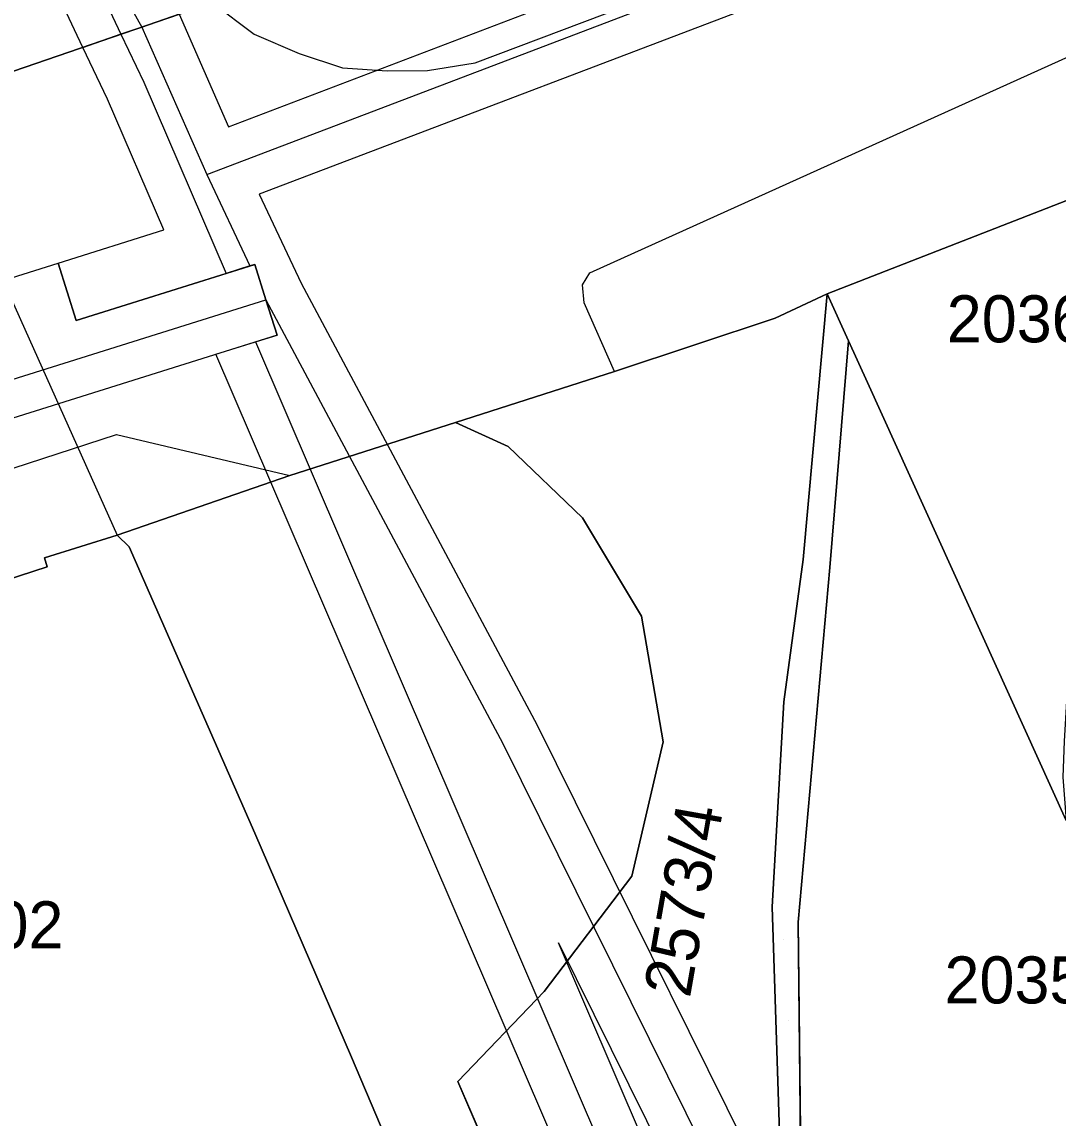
# Model space of a CAD drawing. Extents: x -263423 to -261326, y -1240067 to -1237864.
# Drawn here: x -262447.79 to -262403.74, y -1239493.62 to -1239447.04 of the extents above; entities that cross this region are included whole.
import ezdxf

# ---------------------------------------------------------------- set-up
doc = ezdxf.new("R2010")
doc.units = 0
for name, color, linetype in [('body_kn', 7, 'Continuous'), ('kladpar_druhypozemkov', 7, 'Continuous'), ('kladpar_hranice', 7, 'Continuous'), ('kladpar_parcelnecisla', 7, 'Continuous'), ('kladpar_plochy', 7, 'Continuous'), ('kladpar_sipky', 7, 'Continuous'), ('linie', 7, 'Continuous'), ('tarchy_linie', 7, 'Continuous'), ('zappar_hrandruhpozemk', 7, 'Continuous')]:
    doc.layers.add(name, color=color, linetype=linetype)

msp = doc.modelspace()

# ---------------------------------------------------------------- linework, layer by layer
at = {"layer": 'body_kn'}
for p, q in [((-262442.69, -1239447.27), (-262442.69, -1239447.27)), ((-262442.69, -1239447.27), (-262442.69, -1239447.27)), ((-262443.58, -1239447.57), (-262443.58, -1239447.57)), ((-262443.58, -1239447.57), (-262443.58, -1239447.57)), ((-262437.91, -1239447.57), (-262437.91, -1239447.57)), ((-262445.2, -1239448.13), (-262445.2, -1239448.13)), ((-262436, -1239448.38), (-262436, -1239448.38)), ((-262434.16, -1239449), (-262434.16, -1239449)), ((-262432.26, -1239449.12), (-262432.26, -1239449.12)), ((-262430.54, -1239449.11), (-262430.54, -1239449.11)), ((-262428.52, -1239448.78), (-262428.52, -1239448.78)), ((-262442.6, -1239449.6), (-262442.6, -1239449.6)), ((-262444.14, -1239450.33), (-262444.14, -1239450.33)), ((-262439, -1239451.5), (-262439, -1239451.5)), ((-262439.92, -1239453.53), (-262439.92, -1239453.53)), ((-262439.92, -1239453.53), (-262439.92, -1239453.53)), ((-262437.7, -1239454.37), (-262437.7, -1239454.37)), ((-262441.75, -1239455.88), (-262441.75, -1239455.88)), ((-262446.24, -1239457.29), (-262446.24, -1239457.29)), ((-262438.09, -1239457.41), (-262438.09, -1239457.41)), ((-262437.88, -1239457.35), (-262437.88, -1239457.35)), ((-262439.1, -1239457.73), (-262439.1, -1239457.73)), ((-262423.64, -1239457.71), (-262423.64, -1239457.71)), ((-262435.92, -1239458.15), (-262435.92, -1239458.15)), ((-262423.95, -1239458.22), (-262423.95, -1239458.22)), ((-262437.41, -1239458.85), (-262437.41, -1239458.85)), ((-262437.41, -1239458.85), (-262437.41, -1239458.85)), ((-262423.89, -1239458.98), (-262423.89, -1239458.98)), ((-262413.55, -1239458.6), (-262413.55, -1239458.6)), ((-262413.55, -1239458.6), (-262413.55, -1239458.6)), ((-262445.48, -1239459.73), (-262445.48, -1239459.73)), ((-262415.77, -1239459.63), (-262415.77, -1239459.63)), ((-262436.94, -1239460.35), (-262436.94, -1239460.35)), ((-262437.86, -1239460.64), (-262437.86, -1239460.64)), ((-262437.86, -1239460.64), (-262437.86, -1239460.64)), ((-262412.65, -1239460.59), (-262412.65, -1239460.59)), ((-262439.54, -1239461.16), (-262439.54, -1239461.16)), ((-262422.6, -1239461.9), (-262422.6, -1239461.9)), ((-262422.6, -1239461.9), (-262422.6, -1239461.9)), ((-262411.84, -1239462.37), (-262411.84, -1239462.37)), ((-262429.35, -1239464.07), (-262429.35, -1239464.07)), ((-262443.76, -1239464.58), (-262443.76, -1239464.58)), ((-262443.76, -1239464.58), (-262443.76, -1239464.58)), ((-262427.11, -1239465.09), (-262427.11, -1239465.09)), ((-262436.39, -1239466.32), (-262436.39, -1239466.32)), ((-262423.95, -1239468.11), (-262423.95, -1239468.11)), ((-262443.73, -1239468.85), (-262443.73, -1239468.85)), ((-262443.73, -1239468.85), (-262443.73, -1239468.85)), ((-262443.22, -1239469.35), (-262443.22, -1239469.35)), ((-262446.83, -1239469.82), (-262446.83, -1239469.82)), ((-262446.71, -1239470.2), (-262446.71, -1239470.2)), ((-262414.57, -1239469.88), (-262414.57, -1239469.88)), ((-262413.44, -1239470.22), (-262413.44, -1239470.22)), ((-262421.44, -1239472.3), (-262421.44, -1239472.3)), ((-262415.4, -1239475.94), (-262415.4, -1239475.94)), ((-262425.88, -1239476.92), (-262425.88, -1239476.92)), ((-262420.53, -1239477.64), (-262420.53, -1239477.64)), ((-262427.34, -1239477.7), (-262427.34, -1239477.7)), ((-262437.88, -1239481.52), (-262437.88, -1239481.52)), ((-262437.88, -1239481.52), (-262437.88, -1239481.52)), ((-262421.85, -1239483.34), (-262421.85, -1239483.34)), ((-262415.89, -1239484.65), (-262415.89, -1239484.65)), ((-262414.79, -1239485.3), (-262414.79, -1239485.3)), ((-262424.98, -1239486.18), (-262424.98, -1239486.18)), ((-262424.98, -1239486.18), (-262424.98, -1239486.18)), ((-262425.58, -1239488.24), (-262425.58, -1239488.24)), ((-262433.77, -1239491.03), (-262433.77, -1239491.03)), ((-262429.25, -1239492.06), (-262429.25, -1239492.06))]:
    msp.add_line(p, q, dxfattribs=at)
at = {"layer": 'kladpar_druhypozemkov'}
for p, q in [((-262405.13, -1239458.89), (-262405.13, -1239458.89)), ((-262415.2, -1239489.48), (-262415.2, -1239489.48))]:
    msp.add_line(p, q, dxfattribs=at)
at = {"layer": 'kladpar_hranice'}
for points in [[(-262439.69, -1239446.24), (-262449.56, -1239449.62), (-262452.03, -1239450.4), (-262454.12, -1239445.69)], [(-262537.89, -1239479.87), (-262527.53, -1239476.67), (-262527.53, -1239476.41), (-262513.4, -1239471.64), (-262482.49, -1239460.98), (-262481.51, -1239460.64), (-262471.11, -1239457.03), (-262452.03, -1239450.4), (-262449.56, -1239449.62), (-262439.69, -1239446.24)], [(-262401.73, -1239454), (-262398.5, -1239452.9), (-262394.83, -1239451.6), (-262391.33, -1239454.19), (-262393.67, -1239454.96), (-262394.96, -1239455.74), (-262395.5, -1239456.06), (-262397.2, -1239457.98), (-262397.77, -1239458.5), (-262398.46, -1239459.13), (-262399.28, -1239459.96), (-262400.41, -1239461.18), (-262401.42, -1239462.46), (-262402.04, -1239464.05), (-262403.07, -1239471.94), (-262403.25, -1239473.72), (-262403.48, -1239477.6), (-262403.53, -1239479.13), (-262403.39, -1239480.97), (-262411.84, -1239462.37), (-262412.65, -1239460.59), (-262413.55, -1239458.6), (-262401.73, -1239454)], [(-262401.73, -1239454), (-262413.55, -1239458.6), (-262415.77, -1239459.63), (-262422.6, -1239461.9), (-262429.35, -1239464.07), (-262436.39, -1239466.32), (-262443.73, -1239468.85), (-262446.83, -1239469.82), (-262446.71, -1239470.2), (-262464.49, -1239475.98)], [(-262428.11, -1239494.71), (-262429.25, -1239492.06), (-262425.58, -1239488.24), (-262421.85, -1239483.34), (-262420.53, -1239477.64), (-262421.44, -1239472.3), (-262423.95, -1239468.11), (-262427.11, -1239465.09), (-262429.35, -1239464.07), (-262422.6, -1239461.9), (-262415.77, -1239459.63), (-262413.55, -1239458.6)], [(-262413.55, -1239458.6), (-262412.65, -1239460.59), (-262413.44, -1239470.22), (-262414.79, -1239485.3), (-262414.66, -1239496.68), (-262414.27, -1239501.45), (-262411.33, -1239515.05), (-262412.22, -1239513.75), (-262415.32, -1239502.09), (-262415.89, -1239484.65), (-262415.4, -1239475.94), (-262414.57, -1239469.88), (-262413.55, -1239458.6)], [(-262413.55, -1239458.6), (-262414.57, -1239469.88), (-262415.4, -1239475.94), (-262415.89, -1239484.65), (-262415.32, -1239502.09), (-262412.22, -1239513.75), (-262411.33, -1239515.05), (-262414.27, -1239501.45), (-262414.66, -1239496.68), (-262414.79, -1239485.3), (-262413.44, -1239470.22), (-262412.65, -1239460.59), (-262411.84, -1239462.37), (-262403.39, -1239480.97)], [(-262443.73, -1239468.85), (-262436.39, -1239466.32), (-262429.35, -1239464.07), (-262427.11, -1239465.09), (-262423.95, -1239468.11), (-262421.44, -1239472.3), (-262420.53, -1239477.64), (-262421.85, -1239483.34), (-262425.58, -1239488.24), (-262429.25, -1239492.06), (-262428.11, -1239494.71), (-262426.29, -1239496.58), (-262426.97, -1239497.37), (-262425.15, -1239499.09), (-262425.84, -1239499.87), (-262423.94, -1239501.74), (-262424.72, -1239502.52), (-262422.71, -1239504.4), (-262423.55, -1239505.28), (-262402.7, -1239552.95)], [(-262437.88, -1239481.52), (-262433.77, -1239491.03), (-262426.14, -1239509.02), (-262425.88, -1239509.02), (-262424.7, -1239511.64), (-262424.96, -1239511.95), (-262421.09, -1239520.37), (-262432.36, -1239525.42), (-262441.08, -1239529.36), (-262450.35, -1239507.62), (-262463.79, -1239477.61), (-262464.29, -1239476.49), (-262464.49, -1239475.98), (-262446.71, -1239470.2), (-262446.83, -1239469.82), (-262443.73, -1239468.85), (-262443.22, -1239469.35), (-262437.88, -1239481.52)], [(-262385.49, -1239599.54), (-262395.25, -1239577.11), (-262403.91, -1239557.79), (-262412.31, -1239539.56), (-262412.57, -1239539.75), (-262412.88, -1239538.98), (-262412.62, -1239538.86), (-262413.87, -1239536.05), (-262414.12, -1239536.18), (-262419.1, -1239525.08), (-262418.79, -1239524.96), (-262420.84, -1239520.31), (-262421.09, -1239520.37), (-262424.96, -1239511.95), (-262424.7, -1239511.64), (-262425.88, -1239509.02), (-262426.14, -1239509.02), (-262433.77, -1239491.03), (-262437.88, -1239481.52), (-262443.22, -1239469.35), (-262443.73, -1239468.85)]]:
    msp.add_lwpolyline(points, dxfattribs=at)
at = {"layer": 'kladpar_plochy'}
for p, q in [((-262415.77, -1239459.63), (-262413.55, -1239458.6)), ((-262413.55, -1239458.6), (-262414.57, -1239469.88)), ((-262422.6, -1239461.9), (-262415.77, -1239459.63)), ((-262413.44, -1239470.22), (-262412.65, -1239460.59)), ((-262412.65, -1239460.59), (-262411.84, -1239462.37)), ((-262429.35, -1239464.07), (-262422.6, -1239461.9)), ((-262411.84, -1239462.37), (-262403.39, -1239480.97)), ((-262427.11, -1239465.09), (-262429.35, -1239464.07)), ((-262423.95, -1239468.11), (-262427.11, -1239465.09)), ((-262421.44, -1239472.3), (-262423.95, -1239468.11)), ((-262414.57, -1239469.88), (-262415.4, -1239475.94)), ((-262414.79, -1239485.3), (-262413.44, -1239470.22)), ((-262420.53, -1239477.64), (-262421.44, -1239472.3)), ((-262415.4, -1239475.94), (-262415.89, -1239484.65)), ((-262421.85, -1239483.34), (-262420.53, -1239477.64)), ((-262425.58, -1239488.24), (-262421.85, -1239483.34)), ((-262415.89, -1239484.65), (-262415.32, -1239502.09)), ((-262414.66, -1239496.68), (-262414.79, -1239485.3)), ((-262429.25, -1239492.06), (-262425.58, -1239488.24)), ((-262428.11, -1239494.71), (-262429.25, -1239492.06))]:
    msp.add_line(p, q, dxfattribs=at)
for points in [[(-262439.69, -1239446.24), (-262449.56, -1239449.62), (-262452.03, -1239450.4), (-262454.12, -1239445.69)], [(-262537.89, -1239479.87), (-262527.53, -1239476.67), (-262527.53, -1239476.41), (-262513.4, -1239471.64), (-262482.49, -1239460.98), (-262481.51, -1239460.64), (-262471.11, -1239457.03), (-262452.03, -1239450.4), (-262449.56, -1239449.62), (-262439.69, -1239446.24)], [(-262401.73, -1239454), (-262413.55, -1239458.6), (-262415.77, -1239459.63), (-262422.6, -1239461.9), (-262429.35, -1239464.07), (-262436.39, -1239466.32), (-262443.73, -1239468.85), (-262446.83, -1239469.82), (-262446.71, -1239470.2), (-262464.49, -1239475.98)], [(-262426.14, -1239509.02), (-262433.77, -1239491.03), (-262437.88, -1239481.52), (-262443.22, -1239469.35), (-262443.73, -1239468.85), (-262436.39, -1239466.32), (-262429.35, -1239464.07), (-262427.11, -1239465.09), (-262423.95, -1239468.11), (-262421.44, -1239472.3), (-262420.53, -1239477.64), (-262421.85, -1239483.34), (-262425.58, -1239488.24), (-262429.25, -1239492.06), (-262428.11, -1239494.71)]]:
    msp.add_lwpolyline(points, dxfattribs=at)
for points in [[(-262401.73, -1239454), (-262398.5, -1239452.9), (-262394.83, -1239451.6), (-262391.33, -1239454.19), (-262393.67, -1239454.96), (-262394.96, -1239455.74), (-262395.5, -1239456.06), (-262397.2, -1239457.98), (-262397.77, -1239458.5), (-262398.46, -1239459.13), (-262399.28, -1239459.96), (-262400.41, -1239461.18), (-262401.42, -1239462.46), (-262402.04, -1239464.05), (-262403.07, -1239471.94), (-262403.25, -1239473.72), (-262403.48, -1239477.6), (-262403.53, -1239479.13), (-262403.39, -1239480.97), (-262411.84, -1239462.37), (-262412.65, -1239460.59), (-262413.55, -1239458.6)], [(-262413.55, -1239458.6), (-262412.65, -1239460.59), (-262413.44, -1239470.22), (-262414.79, -1239485.3), (-262414.66, -1239496.68), (-262414.27, -1239501.45), (-262411.33, -1239515.05), (-262412.22, -1239513.75), (-262415.32, -1239502.09), (-262415.89, -1239484.65), (-262415.4, -1239475.94), (-262414.57, -1239469.88)], [(-262437.88, -1239481.52), (-262433.77, -1239491.03), (-262426.14, -1239509.02), (-262425.88, -1239509.02), (-262424.7, -1239511.64), (-262424.96, -1239511.95), (-262421.09, -1239520.37), (-262432.36, -1239525.42), (-262441.08, -1239529.36), (-262450.35, -1239507.62), (-262463.79, -1239477.61), (-262464.29, -1239476.49), (-262464.49, -1239475.98), (-262446.71, -1239470.2), (-262446.83, -1239469.82), (-262443.73, -1239468.85), (-262443.22, -1239469.35)]]:
    msp.add_lwpolyline(points, close=True, dxfattribs=at)
at = {"layer": 'kladpar_sipky'}
msp.add_line((-262415.39, -1239486.04), (-262415.39, -1239486.04), dxfattribs=at)
at = {"layer": 'linie'}
msp.add_lwpolyline([(-262454.12, -1239445.69), (-262452.03, -1239450.4), (-262443.73, -1239468.85), (-262443.22, -1239469.35), (-262437.88, -1239481.52), (-262433.77, -1239491.03), (-262426.14, -1239509.02), (-262425.88, -1239509.02), (-262424.7, -1239511.64), (-262424.96, -1239511.95), (-262421.09, -1239520.37), (-262420.84, -1239520.31), (-262418.79, -1239524.96), (-262419.1, -1239525.08), (-262414.12, -1239536.18), (-262413.87, -1239536.05), (-262412.62, -1239538.86), (-262412.88, -1239538.98), (-262412.57, -1239539.75), (-262412.31, -1239539.56), (-262403.91, -1239557.79), (-262395.25, -1239577.11), (-262385.49, -1239599.54)], dxfattribs=at)
at = {"layer": 'tarchy_linie'}
for points in [[(-262613.69, -1239082.95), (-262613.02, -1239084.51), (-262614.02, -1239086.51), (-262611.52, -1239092.51), (-262609.52, -1239093.01), (-262608.25, -1239095.76), (-262603.42, -1239104.28), (-262598.61, -1239116.19), (-262583.38, -1239153.1), (-262568.22, -1239187.97), (-262543.46, -1239241.35), (-262541.52, -1239246.51), (-262539.02, -1239246.51), (-262535.23, -1239256.14), (-262511.56, -1239307.97), (-262487.76, -1239359.26), (-262467.57, -1239391.97), (-262444.02, -1239444.87), (-262442.69, -1239447.27)], [(-262608.18, -1239084.44), (-262606.82, -1239087.41), (-262583.45, -1239147.08), (-262580.29, -1239151.85), (-262562.56, -1239192.26), (-262546.67, -1239225.53), (-262533.38, -1239253.98), (-262525.2, -1239271.38), (-262508.02, -1239307.59), (-262503.72, -1239317.17), (-262482.39, -1239363.59), (-262461.46, -1239409.68), (-262443.58, -1239447.57)], [(-262441.1, -1239446.72), (-262442.69, -1239447.27), (-262443.58, -1239447.57), (-262445.2, -1239448.13), (-262463.01, -1239410.38)], [(-262439.92, -1239453.53), (-262415.01, -1239444.04), (-262414, -1239438.74), (-262413.3, -1239438.38), (-262405.74, -1239435.73)], [(-262441.1, -1239446.72), (-262439, -1239451.5), (-262416.39, -1239442.88)], [(-262413.63, -1239445.2), (-262437.7, -1239454.37), (-262435.92, -1239458.15), (-262425.88, -1239476.92), (-262403.3, -1239522.47), (-262363.64, -1239609.36), (-262358.64, -1239630.05), (-262345.1, -1239663.66)], [(-262379.84, -1239594.67), (-262401.05, -1239549.12), (-262421.01, -1239504.28), (-262439.54, -1239461.16), (-262437.86, -1239460.64), (-262436.94, -1239460.35), (-262437.41, -1239458.85), (-262437.88, -1239457.35), (-262438.09, -1239457.41), (-262439.1, -1239457.73), (-262445.48, -1239459.73), (-262446.24, -1239457.29), (-262441.75, -1239455.88), (-262444.14, -1239450.33), (-262445.2, -1239448.13), (-262443.58, -1239447.57), (-262442.69, -1239447.27), (-262441.1, -1239446.72)], [(-262442.69, -1239447.27), (-262439.92, -1239453.53), (-262438.09, -1239457.41)], [(-262443.58, -1239447.57), (-262442.6, -1239449.6), (-262439.1, -1239457.73)], [(-262590.75, -1239504.63), (-262520.42, -1239481.17), (-262520.38, -1239481.26), (-262482.57, -1239468.69), (-262446.24, -1239457.29), (-262445.48, -1239459.73), (-262437.88, -1239457.35), (-262437.41, -1239458.85), (-262436.94, -1239460.35), (-262487.13, -1239476.1), (-262518.62, -1239486.58), (-262518.58, -1239486.67), (-262588.91, -1239510.13)], [(-262749.71, -1239561.67), (-262746.19, -1239560.51), (-262743.15, -1239561.04), (-262649.98, -1239525.97), (-262594.17, -1239508.21), (-262517.6, -1239484.02), (-262437.41, -1239458.85)], [(-262437.41, -1239458.85), (-262427.34, -1239477.7), (-262404.79, -1239523.18), (-262365.21, -1239609.9), (-262360.22, -1239630.55), (-262327.82, -1239710.96), (-262321.7, -1239724.22)], [(-262437.86, -1239460.64), (-262419.4, -1239503.59), (-262399.45, -1239548.41), (-262378.3, -1239593.84), (-262373.86, -1239600.98), (-262371.49, -1239608.55), (-262362.38, -1239630.92), (-262360.21, -1239635.87), (-262331.63, -1239696.16), (-262318.68, -1239723.47)], [(-262424.98, -1239486.18), (-262406.28, -1239523.89), (-262366.78, -1239610.44), (-262363.78, -1239622.86), (-262369.82, -1239608.03), (-262372.26, -1239600.24), (-262376.76, -1239593.01), (-262397.85, -1239547.7), (-262417.79, -1239502.9), (-262424.98, -1239486.18)]]:
    msp.add_lwpolyline(points, dxfattribs=at)
at = {"layer": 'zappar_hrandruhpozemk'}
for p, q in [((-262428.52, -1239448.78), (-262403.09, -1239439.19)), ((-262423.64, -1239457.71), (-262400.37, -1239447.19)), ((-262443.76, -1239464.58), (-262436.39, -1239466.32))]:
    msp.add_line(p, q, dxfattribs=at)
for points in [[(-262439.69, -1239446.24), (-262437.91, -1239447.57), (-262436, -1239448.38), (-262434.16, -1239449), (-262432.26, -1239449.12), (-262430.54, -1239449.11), (-262428.52, -1239448.78)], [(-262422.6, -1239461.9), (-262423.89, -1239458.98), (-262423.95, -1239458.22), (-262423.64, -1239457.71)], [(-262508.81, -1239485.37), (-262466.35, -1239471.92), (-262443.76, -1239464.58)]]:
    msp.add_lwpolyline(points, dxfattribs=at)

# ---------------------------------------------------------------- texts
at = {"layer": 'kladpar_parcelnecisla'}
for s, p in [('2036', (-262408.47, -1239460.66)), ('1002', (-262451.97, -1239486.41)), ('2035/16', (-262408.567, -1239488.75))]:
    msp.add_text(s, height=2, dxfattribs=at).set_placement(p)
msp.add_text('2573/4', height=2, rotation=80, dxfattribs=at).set_placement((-262419.392, -1239488.554))

doc.saveas('drawing.dxf')
